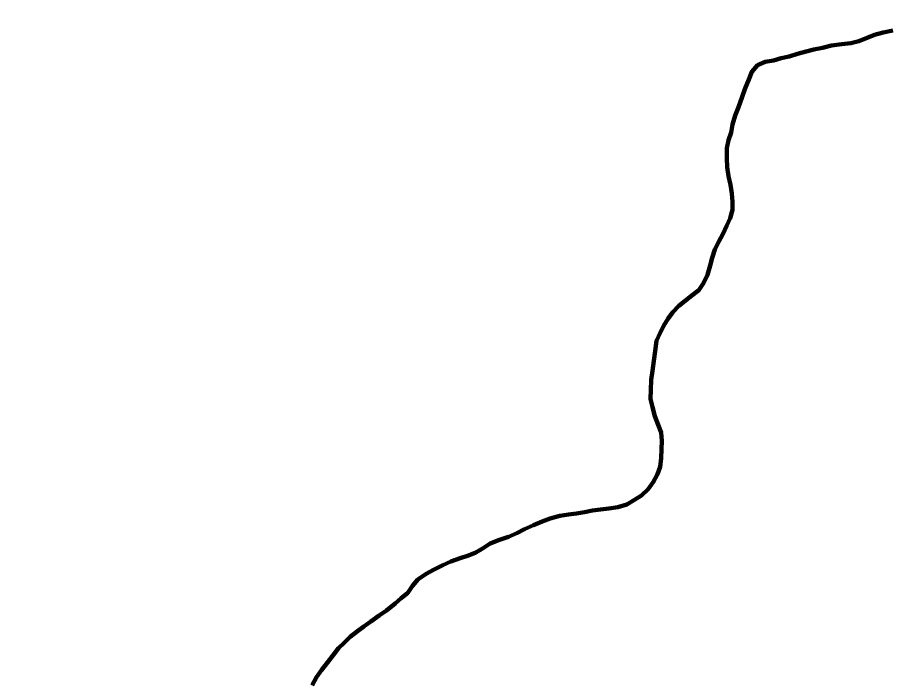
# Model space of a CAD drawing. Extents: x -1643653 to 4543381, y 1624270 to 13878484.
# Drawn here: x 738239 to 739615, y 8963412 to 8964460 of the extents above; entities that cross this region are included whole.
import ezdxf

# ---------------------------------------------------------------- set-up
doc = ezdxf.new("R2010")
doc.units = 0
doc.header["$LTSCALE"] = 200
for name, color, linetype, lineweight in [('24', 7, 'Continuous', 25), ('26', 7, 'Continuous', 106), ('28', 7, 'Continuous', 53), ('53', 7, 'Continuous', 106), ('60', 7, 'Continuous', 13), ('9', 7, 'Continuous', 90)]:
    doc.layers.add(name, color=color, linetype=linetype, lineweight=lineweight)

msp = doc.modelspace()

# ---------------------------------------------------------------- linework, layer by layer
at = {"layer": '24', "lineweight": 53}
for points in [[(739625, 8964439.3), (739610, 8964436.1), (739596.4, 8964432.5), (739584.5, 8964427.7), (739571.5, 8964422.6), (739558.9, 8964419.2), (739544.5, 8964417.5), (739528.2, 8964415.7), (739513.7, 8964411.8), (739500.2, 8964409.2), (739488.1, 8964406.1), (739474, 8964402.2), (739461.1, 8964398.4), (739448.4, 8964395.6)], [(739448.4, 8964395.6), (739436.1, 8964391.9), (739423, 8964389.8), (739411.1, 8964384.3), (739402.2, 8964373.9), (739397.1, 8964361.9), (739391, 8964346.6), (739386.4, 8964334.5), (739381, 8964318.2), (739375.3, 8964305), (739371.6, 8964290.7), (739369.4, 8964277.6), (739365.2, 8964265.8), (739362.6, 8964253), (739362.4, 8964237.3), (739362.8, 8964223.2), (739364.8, 8964208.9), (739368.2, 8964195.2), (739370.3, 8964181.3), (739371.6, 8964168.2), (739371.4, 8964155.2), (739367.6, 8964142.4), (739362.4, 8964130.5), (739356.1, 8964116.8), (739349.6, 8964105.2), (739343.6, 8964092.4), (739339.1, 8964079.2), (739335.9, 8964067.1), (739331.6, 8964052.6), (739325.2, 8964039.2), (739317.8, 8964028.1), (739306.7, 8964019.5), (739296.6, 8964011.3), (739286.6, 8964003.5), (739277.1, 8963993.5), (739269.6, 8963983.3), (739262.6, 8963972.5)], [(739262.6, 8963972.5), (739256.7, 8963960.5), (739251, 8963948), (739248.8, 8963931.6), (739246.9, 8963916.2), (739244.8, 8963900.5), (739242.7, 8963886.3), (739241.9, 8963870.6), (739241.7, 8963856), (739244.4, 8963843.1), (739248.6, 8963828.5), (739253.7, 8963815.2), (739258.2, 8963802.7), (739259.2, 8963789.7), (739259, 8963776.6), (739258.5, 8963762), (739257, 8963748.6), (739252.4, 8963736.6), (739245.6, 8963724.3), (739237.9, 8963713.2), (739227.4, 8963703.2), (739216.4, 8963696), (739203.9, 8963688.9), (739189.8, 8963684.5), (739175.6, 8963682.3), (739162.4, 8963680.8), (739149.7, 8963679.2), (739137, 8963676.9), (739124.2, 8963674.8), (739111.6, 8963672.9), (739098.1, 8963670.9), (739082.6, 8963666.6), (739070.2, 8963661.7), (739056.3, 8963656.3), (739041.8, 8963649.7), (739030.1, 8963643.6), (739016.7, 8963637.6), (739002.2, 8963632.7), (738987.7, 8963626.9), (738976.7, 8963619.6), (738964.9, 8963612.8), (738953.3, 8963608.1), (738940.3, 8963604.1), (738925.1, 8963598.8), (738912.4, 8963592.7), (738898.1, 8963585.6), (738886.4, 8963579.1), (738873.1, 8963569.9), (738864.4, 8963559.8), (738857, 8963549.2), (738846.8, 8963540.5), (738837.4, 8963532.2), (738823.7, 8963521.1), (738811.7, 8963513.3), (738798.6, 8963503.5), (738787.8, 8963495.9), (738777.5, 8963488.3), (738765.8, 8963479.4), (738756.5, 8963470), (738747.5, 8963461.3), (738739.2, 8963450.5), (738729.8, 8963438.4), (738720.7, 8963426.6), (738712.8, 8963415.5), (738705.9, 8963402.8)]]:
    msp.add_lwpolyline(points, dxfattribs=at)
at = {"layer": '24'}
msp.add_spline([(738367.7, 8959924.4), (738437.2, 8960071.1), (738471.9, 8960121.3), (738537.5, 8960171.6), (738630.2, 8960202.5), (738765.3, 8960248.8), (738950.5, 8960322.2), (739124.2, 8960357), (739313.4, 8960368.5), (739359.7, 8960368.5), (739506.3, 8960291.3), (739610.6, 8960229.5), (739660.8, 8960198.6), (739703.2, 8960210.2), (739761.1, 8960275.8), (739826.7, 8960310.6), (739919.4, 8960314.5), (740031.3, 8960372.4), (740096.9, 8960453.5), (740178, 8960523), (740239.7, 8960542.3), (740340.1, 8960557.8), (740509.9, 8960496), (740648.9, 8960465.1), (740753.1, 8960465.1), (740865, 8960488.3), (740926.8, 8960519.2), (741135.2, 8960677.5), (741193.1, 8960747.1), (741278, 8960812.7), (741293.5, 8960851.3), (741300.5, 8960850.1), (741255.5, 8960925.1), (741195.5, 8961035.2), (741220.5, 8961105.2), (741225.5, 8961275.2), (741235.5, 8961375.3), (741255.5, 8961460.3), (741305.5, 8961510.3), (741355.4, 8961545.3), (741395.4, 8961605.3), (741440.4, 8961675.3), (741500.4, 8961730.4), (741545.4, 8961795.4), (741540.4, 8961925.4), (741555.4, 8962015.5), (741660.3, 8962135.5), (741690.3, 8962305.5), (741680.3, 8962425.6), (741700.3, 8962620.6), (741780.3, 8962700.7), (741975.2, 8962690.7), (742105.2, 8962630.6), (742195.2, 8962590.6), (742275.1, 8962580.6), (742390.1, 8962640.6), (742520.1, 8962655.6), (742770, 8962605.6), (742989.9, 8962550.6), (743104.8, 8962540.6), (743324.8, 8962590.6), (743524.7, 8962640.6), (743664.7, 8962635.6), (743774.6, 8962635.6), (743904.6, 8962675.7), (744079.5, 8962775.7), (744274.5, 8962990.7), (744539.4, 8963385.9), (744659.3, 8963580.9), (744879.3, 8963706), (745084.2, 8963786), (745299.1, 8963801), (745444.1, 8963831), (745664, 8963901), (745943.9, 8964026.1), (746173.8, 8964201.1), (746393.8, 8964276.1), (746543.7, 8964266.1), (746708.6, 8964376.2), (746898.6, 8964536.2), (747118.5, 8964656.2), (747248.5, 8964676.2), (747398.4, 8964766.3), (747428.4, 8964831.3), (747488.4, 8964891.3), (747623.3, 8964991.3), (747863.3, 8965106.4), (747993.2, 8965146.4), (748133.2, 8965221.4), (748228.1, 8965321.5), (748358.1, 8965451.5)], degree=3, dxfattribs=at)
at = {"layer": '26'}
msp.add_spline([(738865.3, 8967422.1), (739557.2, 8967298.3), (740701.8, 8967013.8), (741413.3, 8966731.2), (743000.3, 8965872.6), (743559.1, 8965590.5), (744439.9, 8965968.4), (745374, 8966727.6), (746233.2, 8967779.5), (746809, 8968247.7), (747844.5, 8968942.9), (749056.2, 8969268.5), (750229.7, 8969581.6), (752050.8, 8969574.1), (752518.4, 8968949.1), (753046.2, 8967700.6), (754351.7, 8964009.2), (754013.3, 8962799.9), (754158.3, 8961590.6), (754279.2, 8959994.3), (754448.4, 8958857.5), (755069.1, 8957779.3), (755600.9, 8957368.1), (756072.3, 8957077.8), (756075.9, 8956332), (756399.8, 8955071.7), (756665.8, 8954671.3), (757824.9, 8954152.2), (758684.7, 8953765.2), (759807.2, 8953486.2), (759964.3, 8952494.5), (759785.3, 8951475.9), (759658.7, 8951007.7), (759460.5, 8950660.7), (759411.1, 8950095.7), (759130.3, 8949726.7), (759168.8, 8949567), (759377.9, 8949449), (759532.1, 8949168), (759383.5, 8948839.9), (759243.4, 8946764.2), (759236.6, 8946560.6)], degree=3, dxfattribs=at)
at = {"layer": '28'}
for points in [[(739448.4, 8964395.6), (739461.1, 8964398.4), (739474, 8964402.2), (739488.1, 8964406.1), (739500.2, 8964409.2), (739513.7, 8964411.8), (739528.2, 8964415.7), (739544.5, 8964417.5), (739558.9, 8964419.2), (739571.5, 8964422.6), (739584.5, 8964427.7), (739596.4, 8964432.5), (739610, 8964436.1), (739625, 8964439.3)], [(739625, 8964439.3), (739610, 8964436.1), (739596.4, 8964432.5), (739584.5, 8964427.7), (739571.5, 8964422.6), (739558.9, 8964419.2), (739544.5, 8964417.5), (739528.2, 8964415.7), (739513.7, 8964411.8), (739500.2, 8964409.2), (739488.1, 8964406.1), (739474, 8964402.2), (739461.1, 8964398.4), (739448.4, 8964395.6)], [(739262.6, 8963972.5), (739269.6, 8963983.3), (739277.1, 8963993.5), (739286.6, 8964003.5), (739296.6, 8964011.3), (739306.7, 8964019.5), (739317.8, 8964028.1), (739325.2, 8964039.2), (739331.6, 8964052.6), (739335.9, 8964067.1), (739339.1, 8964079.2), (739343.6, 8964092.4), (739349.6, 8964105.2), (739356.1, 8964116.8), (739362.4, 8964130.5), (739367.6, 8964142.4), (739371.4, 8964155.2), (739371.6, 8964168.2), (739370.3, 8964181.3), (739368.2, 8964195.2), (739364.8, 8964208.9), (739362.8, 8964223.2), (739362.4, 8964237.3), (739362.6, 8964253), (739365.2, 8964265.8), (739369.4, 8964277.6), (739371.6, 8964290.7), (739375.3, 8964305), (739381, 8964318.2), (739386.4, 8964334.5), (739391, 8964346.6), (739397.1, 8964361.9), (739402.2, 8964373.9), (739411.1, 8964384.3), (739423, 8964389.8), (739436.1, 8964391.9), (739448.4, 8964395.6)], [(739448.4, 8964395.6), (739436.1, 8964391.9), (739423, 8964389.8), (739411.1, 8964384.3), (739402.2, 8964373.9), (739397.1, 8964361.9), (739391, 8964346.6), (739386.4, 8964334.5), (739381, 8964318.2), (739375.3, 8964305), (739371.6, 8964290.7), (739369.4, 8964277.6), (739365.2, 8964265.8), (739362.6, 8964253), (739362.4, 8964237.3), (739362.8, 8964223.2), (739364.8, 8964208.9), (739368.2, 8964195.2), (739370.3, 8964181.3), (739371.6, 8964168.2), (739371.4, 8964155.2), (739367.6, 8964142.4), (739362.4, 8964130.5), (739356.1, 8964116.8), (739349.6, 8964105.2), (739343.6, 8964092.4), (739339.1, 8964079.2), (739335.9, 8964067.1), (739331.6, 8964052.6), (739325.2, 8964039.2), (739317.8, 8964028.1), (739306.7, 8964019.5), (739296.6, 8964011.3), (739286.6, 8964003.5), (739277.1, 8963993.5), (739269.6, 8963983.3), (739262.6, 8963972.5)], [(738705.9, 8963402.8), (738712.8, 8963415.5), (738720.7, 8963426.6), (738729.8, 8963438.4), (738739.2, 8963450.5), (738747.5, 8963461.3), (738756.5, 8963470), (738765.8, 8963479.4), (738777.5, 8963488.3), (738787.8, 8963495.9), (738798.6, 8963503.5), (738811.7, 8963513.3), (738823.7, 8963521.1), (738837.4, 8963532.2), (738846.8, 8963540.5), (738857, 8963549.2), (738864.4, 8963559.8), (738873.1, 8963569.9), (738886.4, 8963579.1), (738898.1, 8963585.6), (738912.4, 8963592.7), (738925.1, 8963598.8), (738940.3, 8963604.1), (738953.3, 8963608.1), (738964.9, 8963612.8), (738976.7, 8963619.6), (738987.7, 8963626.9), (739002.2, 8963632.7), (739016.7, 8963637.6), (739030.1, 8963643.6), (739041.8, 8963649.7), (739056.3, 8963656.3), (739070.2, 8963661.7), (739082.6, 8963666.6), (739098.1, 8963670.9), (739111.6, 8963672.9), (739124.2, 8963674.8), (739137, 8963676.9), (739149.7, 8963679.2), (739162.4, 8963680.8), (739175.6, 8963682.3), (739189.8, 8963684.5), (739203.9, 8963688.9), (739216.4, 8963696), (739227.4, 8963703.2), (739237.9, 8963713.2), (739245.6, 8963724.3), (739252.4, 8963736.6), (739257, 8963748.6), (739258.5, 8963762), (739259, 8963776.6), (739259.2, 8963789.7), (739258.2, 8963802.7), (739253.7, 8963815.2), (739248.6, 8963828.5), (739244.4, 8963843.1), (739241.7, 8963856), (739241.9, 8963870.6), (739242.7, 8963886.3), (739244.8, 8963900.5), (739246.9, 8963916.2), (739248.8, 8963931.6), (739251, 8963948), (739256.7, 8963960.5), (739262.6, 8963972.5)], [(739262.6, 8963972.5), (739256.7, 8963960.5), (739251, 8963948), (739248.8, 8963931.6), (739246.9, 8963916.2), (739244.8, 8963900.5), (739242.7, 8963886.3), (739241.9, 8963870.6), (739241.7, 8963856), (739244.4, 8963843.1), (739248.6, 8963828.5), (739253.7, 8963815.2), (739258.2, 8963802.7), (739259.2, 8963789.7), (739259, 8963776.6), (739258.5, 8963762), (739257, 8963748.6), (739252.4, 8963736.6), (739245.6, 8963724.3), (739237.9, 8963713.2), (739227.4, 8963703.2), (739216.4, 8963696), (739203.9, 8963688.9), (739189.8, 8963684.5), (739175.6, 8963682.3), (739162.4, 8963680.8), (739149.7, 8963679.2), (739137, 8963676.9), (739124.2, 8963674.8), (739111.6, 8963672.9), (739098.1, 8963670.9), (739082.6, 8963666.6), (739070.2, 8963661.7), (739056.3, 8963656.3), (739041.8, 8963649.7), (739030.1, 8963643.6), (739016.7, 8963637.6), (739002.2, 8963632.7), (738987.7, 8963626.9), (738976.7, 8963619.6), (738964.9, 8963612.8), (738953.3, 8963608.1), (738940.3, 8963604.1), (738925.1, 8963598.8), (738912.4, 8963592.7), (738898.1, 8963585.6), (738886.4, 8963579.1), (738873.1, 8963569.9), (738864.4, 8963559.8), (738857, 8963549.2), (738846.8, 8963540.5), (738837.4, 8963532.2), (738823.7, 8963521.1), (738811.7, 8963513.3), (738798.6, 8963503.5), (738787.8, 8963495.9), (738777.5, 8963488.3), (738765.8, 8963479.4), (738756.5, 8963470), (738747.5, 8963461.3), (738739.2, 8963450.5), (738729.8, 8963438.4), (738720.7, 8963426.6), (738712.8, 8963415.5), (738705.9, 8963402.8)]]:
    msp.add_lwpolyline(points, dxfattribs=at)
at = {"layer": '53'}
for points in [[(739625, 8964439.3), (739610, 8964436.1), (739596.4, 8964432.5), (739584.5, 8964427.7), (739571.5, 8964422.6), (739558.9, 8964419.2), (739544.5, 8964417.5), (739528.2, 8964415.7), (739513.7, 8964411.8), (739500.2, 8964409.2), (739488.1, 8964406.1), (739474, 8964402.2), (739461.1, 8964398.4), (739448.4, 8964395.6)], [(739448.4, 8964395.6), (739436.1, 8964391.9), (739423, 8964389.8), (739411.1, 8964384.3), (739402.2, 8964373.9), (739397.1, 8964361.9), (739391, 8964346.6), (739386.4, 8964334.5), (739381, 8964318.2), (739375.3, 8964305), (739371.6, 8964290.7), (739369.4, 8964277.6), (739365.2, 8964265.8), (739362.6, 8964253), (739362.4, 8964237.3), (739362.8, 8964223.2), (739364.8, 8964208.9), (739368.2, 8964195.2), (739370.3, 8964181.3), (739371.6, 8964168.2), (739371.4, 8964155.2), (739367.6, 8964142.4), (739362.4, 8964130.5), (739356.1, 8964116.8), (739349.6, 8964105.2), (739343.6, 8964092.4), (739339.1, 8964079.2), (739335.9, 8964067.1), (739331.6, 8964052.6), (739325.2, 8964039.2), (739317.8, 8964028.1), (739306.7, 8964019.5), (739296.6, 8964011.3), (739286.6, 8964003.5), (739277.1, 8963993.5), (739269.6, 8963983.3), (739262.6, 8963972.5)], [(739262.6, 8963972.5), (739256.7, 8963960.5), (739251, 8963948), (739248.8, 8963931.6), (739246.9, 8963916.2), (739244.8, 8963900.5), (739242.7, 8963886.3), (739241.9, 8963870.6), (739241.7, 8963856), (739244.4, 8963843.1), (739248.6, 8963828.5), (739253.7, 8963815.2), (739258.2, 8963802.7), (739259.2, 8963789.7), (739259, 8963776.6), (739258.5, 8963762), (739257, 8963748.6), (739252.4, 8963736.6), (739245.6, 8963724.3), (739237.9, 8963713.2), (739227.4, 8963703.2), (739216.4, 8963696), (739203.9, 8963688.9), (739189.8, 8963684.5), (739175.6, 8963682.3), (739162.4, 8963680.8), (739149.7, 8963679.2), (739137, 8963676.9), (739124.2, 8963674.8), (739111.6, 8963672.9), (739098.1, 8963670.9), (739082.6, 8963666.6), (739070.2, 8963661.7), (739056.3, 8963656.3), (739041.8, 8963649.7), (739030.1, 8963643.6), (739016.7, 8963637.6), (739002.2, 8963632.7), (738987.7, 8963626.9), (738976.7, 8963619.6), (738964.9, 8963612.8), (738953.3, 8963608.1), (738940.3, 8963604.1), (738925.1, 8963598.8), (738912.4, 8963592.7), (738898.1, 8963585.6), (738886.4, 8963579.1), (738873.1, 8963569.9), (738864.4, 8963559.8), (738857, 8963549.2), (738846.8, 8963540.5), (738837.4, 8963532.2), (738823.7, 8963521.1), (738811.7, 8963513.3), (738798.6, 8963503.5), (738787.8, 8963495.9), (738777.5, 8963488.3), (738765.8, 8963479.4), (738756.5, 8963470), (738747.5, 8963461.3), (738739.2, 8963450.5), (738729.8, 8963438.4), (738720.7, 8963426.6), (738712.8, 8963415.5), (738705.9, 8963402.8)]]:
    msp.add_lwpolyline(points, dxfattribs=at)
at = {"layer": '60', "lineweight": 25}
msp.add_spline([(814781, 9009175.5), (814787.2, 9009173.4), (814796.9, 9009173.4), (814799.4, 9009172.4), (814805.1, 9009174.5), (814805.6, 9009176.5), (814811.7, 9009179.5), (814811.7, 9009179.5), (814801.5, 9009181), (814790.7, 9009181.5), (814784.1, 9009183.1), (814777.4, 9009185.1), (814778.4, 9009175.5)], degree=3, dxfattribs=at)
at = {"layer": '9'}
for points in [[(739625, 8964439.3), (739610, 8964436.1), (739596.4, 8964432.5), (739584.5, 8964427.7), (739571.5, 8964422.6), (739558.9, 8964419.2), (739544.5, 8964417.5), (739528.2, 8964415.7), (739513.7, 8964411.8), (739500.2, 8964409.2), (739488.1, 8964406.1), (739474, 8964402.2), (739461.1, 8964398.4), (739448.4, 8964395.6)], [(739448.4, 8964395.6), (739436.1, 8964391.9), (739423, 8964389.8), (739411.1, 8964384.3), (739402.2, 8964373.9), (739397.1, 8964361.9), (739391, 8964346.6), (739386.4, 8964334.5), (739381, 8964318.2), (739375.3, 8964305), (739371.6, 8964290.7), (739369.4, 8964277.6), (739365.2, 8964265.8), (739362.6, 8964253), (739362.4, 8964237.3), (739362.8, 8964223.2), (739364.8, 8964208.9), (739368.2, 8964195.2), (739370.3, 8964181.3), (739371.6, 8964168.2), (739371.4, 8964155.2), (739367.6, 8964142.4), (739362.4, 8964130.5), (739356.1, 8964116.8), (739349.6, 8964105.2), (739343.6, 8964092.4), (739339.1, 8964079.2), (739335.9, 8964067.1), (739331.6, 8964052.6), (739325.2, 8964039.2), (739317.8, 8964028.1), (739306.7, 8964019.5), (739296.6, 8964011.3), (739286.6, 8964003.5), (739277.1, 8963993.5), (739269.6, 8963983.3), (739262.6, 8963972.5)], [(739262.6, 8963972.5), (739256.7, 8963960.5), (739251, 8963948), (739248.8, 8963931.6), (739246.9, 8963916.2), (739244.8, 8963900.5), (739242.7, 8963886.3), (739241.9, 8963870.6), (739241.7, 8963856), (739244.4, 8963843.1), (739248.6, 8963828.5), (739253.7, 8963815.2), (739258.2, 8963802.7), (739259.2, 8963789.7), (739259, 8963776.6), (739258.5, 8963762), (739257, 8963748.6), (739252.4, 8963736.6), (739245.6, 8963724.3), (739237.9, 8963713.2), (739227.4, 8963703.2), (739216.4, 8963696), (739203.9, 8963688.9), (739189.8, 8963684.5), (739175.6, 8963682.3), (739162.4, 8963680.8), (739149.7, 8963679.2), (739137, 8963676.9), (739124.2, 8963674.8), (739111.6, 8963672.9), (739098.1, 8963670.9), (739082.6, 8963666.6), (739070.2, 8963661.7), (739056.3, 8963656.3), (739041.8, 8963649.7), (739030.1, 8963643.6), (739016.7, 8963637.6), (739002.2, 8963632.7), (738987.7, 8963626.9), (738976.7, 8963619.6), (738964.9, 8963612.8), (738953.3, 8963608.1), (738940.3, 8963604.1), (738925.1, 8963598.8), (738912.4, 8963592.7), (738898.1, 8963585.6), (738886.4, 8963579.1), (738873.1, 8963569.9), (738864.4, 8963559.8), (738857, 8963549.2), (738846.8, 8963540.5), (738837.4, 8963532.2), (738823.7, 8963521.1), (738811.7, 8963513.3), (738798.6, 8963503.5), (738787.8, 8963495.9), (738777.5, 8963488.3), (738765.8, 8963479.4), (738756.5, 8963470), (738747.5, 8963461.3), (738739.2, 8963450.5), (738729.8, 8963438.4), (738720.7, 8963426.6), (738712.8, 8963415.5), (738705.9, 8963402.8)]]:
    msp.add_lwpolyline(points, dxfattribs=at)

doc.saveas('drawing.dxf')
